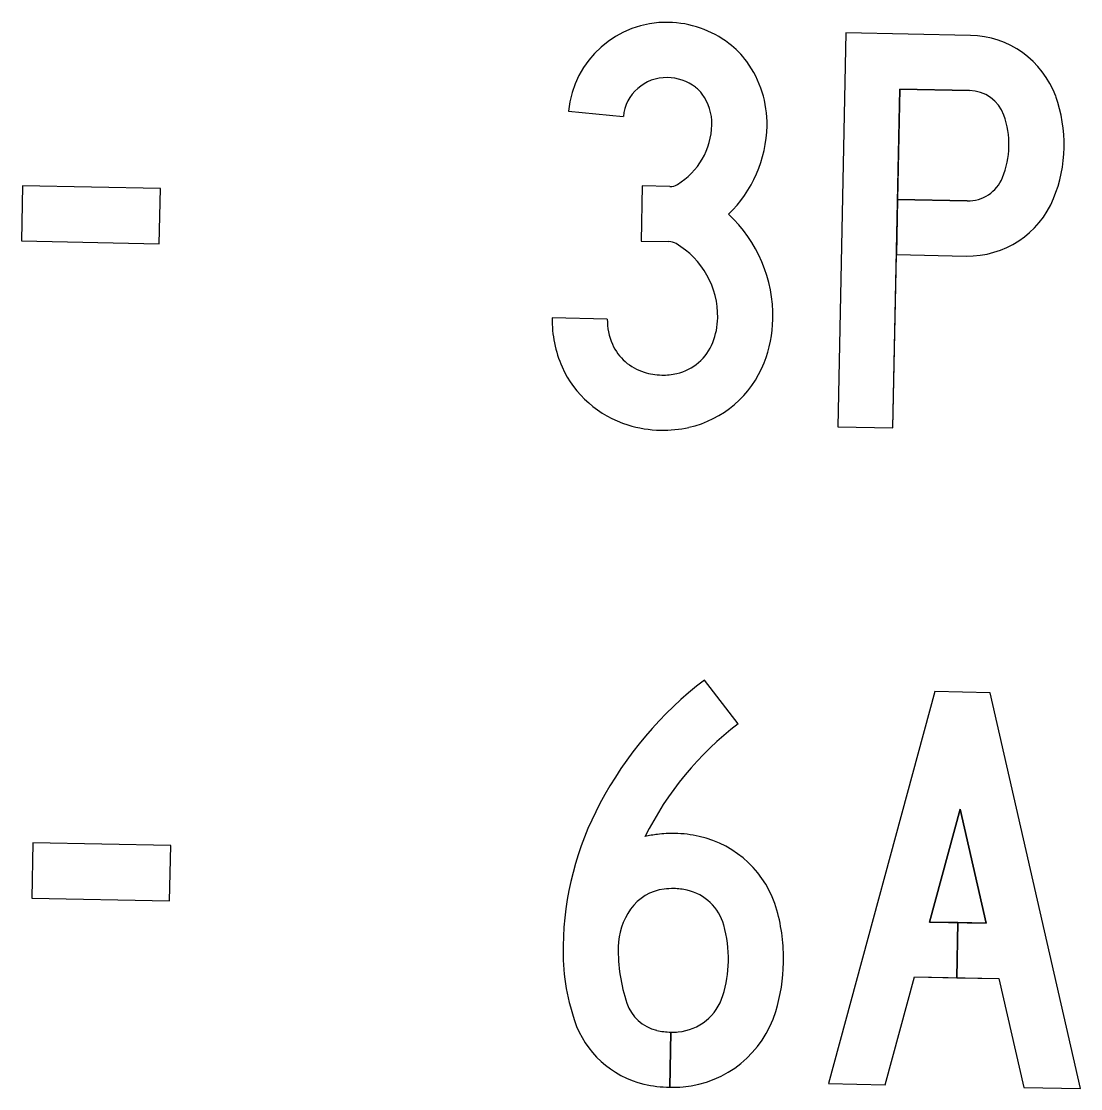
# Model space of a CAD drawing. Extents: x 331323 to 388339, y 121519 to 205315.
# Drawn here: x 368204.9 to 368416.5, y 133773.1 to 133986.4 of the extents above; entities that cross this region are included whole.
import ezdxf

# ---------------------------------------------------------------- set-up
doc = ezdxf.new("R2010")
doc.units = 0
doc.layers.add('P_MISC_TXT', color=7, linetype='Continuous')

msp = doc.modelspace()

# ---------------------------------------------------------------- linework, layer by layer
at = {"layer": 'P_MISC_TXT'}
msp.add_line((368394.52, 133983.56), (368369.59, 133984.06), dxfattribs=at)
for points in [[(368369.59, 133984.06), (368368.01, 133905.33), (368379.03, 133905.11), (368379.73, 133939.75), (368393.63, 133939.47)], [(368394.52, 133983.56), (368369.59, 133984.06), (368368.01, 133905.33), (368379.03, 133905.11), (368380.39, 133972.82), (368394.3, 133972.54)], [(368394.52, 133983.56), (368369.59, 133984.06), (368368.01, 133905.33), (368379.03, 133905.11), (368380.39, 133972.82), (368394.3, 133972.54)], [(368394.3, 133972.54), (368380.39, 133972.82), (368379.95, 133950.77), (368393.85, 133950.49)], [(368314.2, 133968.42), (368325.17, 133967.32)], [(368314.2, 133968.42), (368325.17, 133967.32)], [(368314.2, 133968.42), (368325.17, 133967.32)], [(368334.49, 133953.36), (368328.95, 133953.47), (368328.72, 133942.45), (368334.27, 133942.34)], [(368334.49, 133953.36), (368328.95, 133953.47), (368328.72, 133942.45), (368334.27, 133942.34)], [(368334.49, 133953.36), (368328.95, 133953.47), (368328.72, 133942.45), (368334.27, 133942.34)], [(368393.85, 133950.49), (368379.95, 133950.77), (368379.73, 133939.75), (368393.63, 133939.47)], [(368393.85, 133950.49), (368379.95, 133950.77), (368379.73, 133939.75), (368393.63, 133939.47)], [(368321.97, 133926.87), (368310.95, 133927.09)], [(368321.97, 133926.87), (368310.95, 133927.09)], [(368321.97, 133926.87), (368310.95, 133927.09)], [(368348.09, 133845.99), (368341.4, 133854.75)], [(368348.09, 133845.99), (368341.4, 133854.75)], [(368348.09, 133845.99), (368341.4, 133854.75)], [(368334.45, 133773.37), (368334.68, 133784.39)], [(368334.45, 133773.37), (368334.68, 133784.39)], [(368334.68, 133784.39), (368334.46, 133773.37)], [(368334.68, 133784.39), (368334.46, 133773.37)]]:
    msp.add_lwpolyline(points, dxfattribs=at)
for points in [[(368204.94, 133942.48), (368232.49, 133941.93), (368232.71, 133952.95), (368205.16, 133953.5)], [(368204.94, 133942.48), (368232.49, 133941.93), (368232.71, 133952.95), (368205.16, 133953.5)], [(368204.94, 133942.48), (368232.49, 133941.93), (368232.71, 133952.95), (368205.16, 133953.5)], [(368383.35, 133795.42), (368400.18, 133795.09), (368405.16, 133773.33), (368416.52, 133773.1), (368398.43, 133852.22), (368387.4, 133852.44), (368366.14, 133774.11), (368377.5, 133773.88)], [(368391.99, 133806.28), (368386.32, 133806.39), (368392.44, 133828.93), (368397.65, 133806.16), (368391.99, 133806.28), (368391.77, 133795.26), (368400.18, 133795.09), (368405.16, 133773.33), (368416.52, 133773.1), (368398.43, 133852.22), (368387.4, 133852.44), (368366.14, 133774.11), (368377.5, 133773.88), (368383.35, 133795.42), (368391.77, 133795.26)], [(368391.99, 133806.28), (368386.32, 133806.39), (368392.44, 133828.93), (368397.65, 133806.16), (368391.99, 133806.28), (368391.77, 133795.26), (368400.18, 133795.09), (368405.16, 133773.33), (368416.52, 133773.1), (368398.43, 133852.22), (368387.4, 133852.44), (368366.14, 133774.11), (368377.5, 133773.88), (368383.35, 133795.42), (368391.77, 133795.26)], [(368397.65, 133806.16), (368392.44, 133828.93), (368386.32, 133806.39)], [(368207.01, 133811.18), (368234.56, 133810.63), (368234.78, 133821.65), (368207.23, 133822.2)], [(368207.01, 133811.18), (368234.56, 133810.63), (368234.78, 133821.65), (368207.23, 133822.2)], [(368207.01, 133811.18), (368234.56, 133810.63), (368234.78, 133821.65), (368207.23, 133822.2)]]:
    msp.add_lwpolyline(points, close=True, dxfattribs=at)
for centre, major_axis, ratio, start_param, end_param in [((368333.8, 133966.46), (0.4, 19.69), 0.999996, 0, 1.491556), ((368333.8, 133966.46), (0.4, 19.69), 0.999996, 0, 1.491556), ((368333.8, 133966.46), (0.4, 19.69), 0.999996, 0, 1.491556), ((368333.78, 133965.49), (0.42, 20.66), 0.999996, 5.654759, 6.283185), ((368333.78, 133965.49), (0.42, 20.66), 0.999996, 5.654759, 6.283185), ((368333.78, 133965.49), (0.42, 20.66), 0.999996, 5.654759, 6.283185), ((368394.15, 133965.06), (0.37, 18.5), 0.999996, 5.080657, 6.283185), ((368394.15, 133965.06), (0.37, 18.5), 0.999996, 5.080657, 6.283185), ((368394.15, 133965.06), (0.37, 18.5), 0.999996, 5.080657, 6.283185), ((368335.65, 133967.96), (0.35, 17.56), 0.999996, 5.362754, 5.654759), ((368335.65, 133967.96), (0.35, 17.56), 0.999996, 5.362754, 5.654759), ((368335.65, 133967.96), (0.35, 17.56), 0.999996, 5.362754, 5.654759), ((368332.81, 133965.89), (0.42, 21.07), 0.999996, 4.712389, 5.362754), ((368332.81, 133965.89), (0.42, 21.07), 0.999996, 4.712389, 5.362754), ((368332.81, 133965.89), (0.42, 21.07), 0.999996, 4.712389, 5.362754), ((368333.8, 133966.46), (0.17, 8.66), 0.999996, 6.283185, 7.774742), ((368333.8, 133966.46), (0.17, 8.66), 0.999996, 6.283185, 7.774742), ((368333.8, 133966.46), (0.17, 8.66), 0.999996, 6.283185, 7.774742), ((368333.78, 133965.49), (0.19, 9.64), 0.999996, 5.654759, 6.283185), ((368333.78, 133965.49), (0.19, 9.64), 0.999996, 5.654759, 6.283185), ((368333.78, 133965.49), (0.19, 9.64), 0.999996, 5.654759, 6.283185), ((368335.65, 133967.96), (0.13, 6.53), 0.999996, 5.362754, 5.654759), ((368335.65, 133967.96), (0.13, 6.53), 0.999996, 5.362754, 5.654759), ((368335.65, 133967.96), (0.13, 6.53), 0.999996, 5.362754, 5.654759), ((368332.81, 133965.89), (0.2, 10.05), 0.999996, 4.712389, 5.362754), ((368332.81, 133965.89), (0.2, 10.05), 0.999996, 4.712389, 5.362754), ((368332.81, 133965.89), (0.2, 10.05), 0.999996, 4.712389, 5.362754), ((368394.15, 133965.06), (0.15, 7.48), 0.999996, 5.080657, 6.283185), ((368394.15, 133965.06), (0.15, 7.48), 0.999996, 5.080657, 6.283185), ((368394.15, 133965.06), (0.15, 7.48), 0.999996, 5.080657, 6.283185), ((368384.89, 133961.7), (0.57, 28.34), 0.999996, 4.344121, 5.080657), ((368384.89, 133961.7), (0.57, 28.34), 0.999996, 4.344121, 5.080657), ((368384.89, 133961.7), (0.57, 28.34), 0.999996, 4.344121, 5.080657), ((368384.89, 133961.7), (0.35, 17.32), 0.999996, 4.344121, 5.080657), ((368384.89, 133961.7), (0.35, 17.32), 0.999996, 4.344121, 5.080657), ((368384.89, 133961.7), (0.35, 17.32), 0.999996, 4.344121, 5.080657), ((368328.59, 133965.98), (0.29, 14.27), 0.999996, 3.705346, 4.712389), ((368328.59, 133965.98), (0.29, 14.27), 0.999996, 3.705346, 4.712389), ((368328.59, 133965.98), (0.29, 14.27), 0.999996, 3.705346, 4.712389), ((368328.59, 133965.98), (0.51, 25.29), 0.999996, 3.930788, 4.712389), ((368328.59, 133965.98), (0.51, 25.29), 0.999996, 3.930788, 4.712389), ((368328.59, 133965.98), (0.51, 25.29), 0.999996, 3.930788, 4.712389), ((368334.55, 133956.12), (0.06, 2.76), 0.999996, 3.141593, 3.705346), ((368334.55, 133956.12), (0.06, 2.76), 0.999996, 3.141593, 3.705346), ((368334.55, 133956.12), (0.06, 2.76), 0.999996, 3.141593, 3.705346), ((368394, 133957.97), (0.15, 7.48), 0.999996, 3.141593, 4.344121), ((368394, 133957.97), (0.15, 7.48), 0.999996, 3.141593, 4.344121), ((368394, 133957.97), (0.15, 7.48), 0.999996, 3.141593, 4.344121), ((368394, 133957.97), (0.37, 18.5), 0.999996, 3.141593, 4.344121), ((368394, 133957.97), (0.37, 18.5), 0.999996, 3.141593, 4.344121), ((368394, 133957.97), (0.37, 18.5), 0.999996, 3.141593, 4.344121), ((368327.24, 133927.43), (0.56, 27.82), 0.999996, 4.712389, 5.553999), ((368327.24, 133927.43), (0.56, 27.82), 0.999996, 4.712389, 5.553999), ((368327.24, 133927.43), (0.56, 27.82), 0.999996, 4.712389, 5.553999), ((368334.21, 133939.38), (0.06, 2.96), 0.999996, 5.775262, 6.283185), ((368334.21, 133939.38), (0.06, 2.96), 0.999996, 5.775262, 6.283185), ((368334.21, 133939.38), (0.06, 2.96), 0.999996, 5.775262, 6.283185), ((368327.24, 133927.43), (0.34, 16.79), 0.999996, 4.712389, 5.775262), ((368327.24, 133927.43), (0.34, 16.79), 0.999996, 4.712389, 5.775262), ((368327.24, 133927.43), (0.34, 16.79), 0.999996, 4.712389, 5.775262), ((368333.67, 133926.63), (0.46, 22.71), 0.999996, 1.570796, 2.013694), ((368333.67, 133926.63), (0.46, 22.71), 0.999996, 1.570796, 2.013694), ((368333.67, 133926.63), (0.46, 22.71), 0.999996, 1.570796, 2.013694), ((368333.67, 133926.63), (0.24, 11.69), 0.999996, 1.570796, 2.013694), ((368333.67, 133926.63), (0.24, 11.69), 0.999996, 1.570796, 2.013694), ((368333.67, 133926.63), (0.24, 11.69), 0.999996, 1.570796, 2.013694), ((368329.75, 133927.38), (0.29, 14.28), 0.999996, 4.358472, 4.712389), ((368329.75, 133927.38), (0.29, 14.28), 0.999996, 4.358472, 4.712389), ((368329.75, 133927.38), (0.29, 14.28), 0.999996, 4.358472, 4.712389), ((368329.75, 133927.38), (0.51, 25.3), 0.999996, 4.358472, 4.712389), ((368329.75, 133927.38), (0.51, 25.3), 0.999996, 4.358472, 4.712389), ((368329.75, 133927.38), (0.51, 25.3), 0.999996, 4.358472, 4.712389), ((368332.33, 133926.03), (0.21, 10.23), 0.999996, 2.013694, 2.862644), ((368332.33, 133926.03), (0.21, 10.23), 0.999996, 2.013694, 2.862644), ((368332.33, 133926.03), (0.21, 10.23), 0.999996, 2.013694, 2.862644), ((368333.64, 133925.85), (0.2, 10.1), 0.999996, 3.383304, 4.358472), ((368333.64, 133925.85), (0.2, 10.1), 0.999996, 3.383304, 4.358472), ((368333.64, 133925.85), (0.2, 10.1), 0.999996, 3.383304, 4.358472), ((368332.33, 133926.03), (0.43, 21.25), 0.999996, 2.013694, 2.862644), ((368332.33, 133926.03), (0.43, 21.25), 0.999996, 2.013694, 2.862644), ((368332.33, 133926.03), (0.43, 21.25), 0.999996, 2.013694, 2.862644), ((368333.64, 133925.85), (0.43, 21.12), 0.999996, 3.383304, 4.358472), ((368333.64, 133925.85), (0.43, 21.12), 0.999996, 3.383304, 4.358472), ((368333.64, 133925.85), (0.43, 21.12), 0.999996, 3.383304, 4.358472), ((368333.1, 133928.51), (0.26, 12.82), 0.999996, 2.862644, 3.141593), ((368333.1, 133928.51), (0.26, 12.82), 0.999996, 2.862644, 3.141593), ((368333.1, 133928.51), (0.26, 12.82), 0.999996, 2.862644, 3.141593), ((368333.09, 133928.28), (0.25, 12.6), 0.999996, 3.141593, 3.383304), ((368333.09, 133928.28), (0.25, 12.6), 0.999996, 3.141593, 3.383304), ((368333.09, 133928.28), (0.25, 12.6), 0.999996, 3.141593, 3.383304), ((368333.1, 133928.51), (0.48, 23.84), 0.999996, 2.862644, 3.141593), ((368333.1, 133928.51), (0.48, 23.84), 0.999996, 2.862644, 3.141593), ((368333.1, 133928.51), (0.48, 23.84), 0.999996, 2.862644, 3.141593), ((368333.09, 133928.28), (0.48, 23.62), 0.999996, 3.141593, 3.383304), ((368333.09, 133928.28), (0.48, 23.62), 0.999996, 3.141593, 3.383304), ((368333.09, 133928.28), (0.48, 23.62), 0.999996, 3.141593, 3.383304), ((368387.32, 133794.69), (1.52, 75.59), 0.999995, 0.672912, 1.103825), ((368387.32, 133794.69), (1.52, 75.59), 0.999995, 0.672912, 1.103825), ((368387.32, 133794.69), (1.52, 75.59), 0.999995, 0.672912, 1.103825), ((368387.32, 133794.69), (1.3, 64.56), 0.999995, 0.672912, 1.129373), ((368387.32, 133794.69), (1.3, 64.56), 0.999995, 0.672912, 1.129373), ((368387.32, 133794.69), (1.3, 64.56), 0.999995, 0.672912, 1.129373), ((368376.61, 133800.36), (1.28, 63.48), 0.999995, 1.103825, 1.570796), ((368376.61, 133800.36), (1.28, 63.48), 0.999995, 1.103825, 1.570796), ((368376.61, 133800.36), (1.28, 63.48), 0.999995, 1.103825, 1.570796), ((368334.5, 133803.41), (0.42, 20.65), 0.999995, 0.141499, 0.265027), ((368334.5, 133803.41), (0.42, 20.65), 0.999995, 0.141499, 0.265027), ((368334.5, 133803.41), (0.42, 20.65), 0.999995, 0.141499, 0.265027), ((368334.98, 133799.51), (0.49, 24.58), 0.999995, 6.283185, 6.424685), ((368334.98, 133799.51), (0.49, 24.58), 0.999995, 6.283185, 6.424685), ((368334.98, 133799.51), (0.49, 24.58), 0.999995, 6.283185, 6.424685), ((368334.98, 133799.51), (0.49, 24.58), 0.999995, 6.08431, 6.283185), ((368334.98, 133799.51), (0.49, 24.58), 0.999995, 6.08431, 6.283185), ((368334.98, 133799.51), (0.49, 24.58), 0.999995, 6.08431, 6.283185), ((368335.8, 133803.18), (0.42, 20.81), 0.999995, 5.002719, 6.08431), ((368335.8, 133803.18), (0.42, 20.81), 0.999995, 5.002719, 6.08431), ((368335.8, 133803.18), (0.42, 20.81), 0.999995, 5.002719, 6.08431), ((368334.5, 133803.41), (0.19, 9.63), 0.999995, 0.141499, 0.97817), ((368334.5, 133803.41), (0.19, 9.63), 0.999995, 0.141499, 0.97817), ((368334.5, 133803.41), (0.19, 9.63), 0.999995, 0.141499, 0.97817), ((368334.98, 133799.51), (0.27, 13.56), 0.999995, 6.283185, 6.424685), ((368334.98, 133799.51), (0.27, 13.56), 0.999995, 6.283185, 6.424685), ((368334.98, 133799.51), (0.27, 13.56), 0.999995, 6.283185, 6.424685), ((368334.98, 133799.51), (0.27, 13.56), 0.999995, 6.08431, 6.283185), ((368334.98, 133799.51), (0.27, 13.56), 0.999995, 6.08431, 6.283185), ((368334.98, 133799.51), (0.27, 13.56), 0.999995, 6.08431, 6.283185), ((368335.8, 133803.18), (0.2, 9.79), 0.999995, 5.002719, 6.08431), ((368335.8, 133803.18), (0.2, 9.79), 0.999995, 5.002719, 6.08431), ((368335.8, 133803.18), (0.2, 9.79), 0.999995, 5.002719, 6.08431), ((368337.73, 133801.14), (0.27, 13.57), 0.999995, 0.97817, 1.570796), ((368337.73, 133801.14), (0.27, 13.57), 0.999995, 0.97817, 1.570796), ((368337.73, 133801.14), (0.27, 13.57), 0.999995, 0.97817, 1.570796), ((368320.83, 133799.04), (0.73, 36.35), 0.999995, 4.712389, 5.002719), ((368320.83, 133799.04), (0.73, 36.35), 0.999995, 4.712389, 5.002719), ((368320.83, 133799.04), (0.73, 36.35), 0.999995, 4.712389, 5.002719), ((368320.83, 133799.04), (0.51, 25.33), 0.999995, 4.712389, 5.002719), ((368320.83, 133799.04), (0.51, 25.33), 0.999995, 4.712389, 5.002719), ((368320.83, 133799.04), (0.51, 25.33), 0.999995, 4.712389, 5.002719), ((368357.35, 133800.75), (0.89, 44.21), 0.999995, 1.570796, 1.91455), ((368357.35, 133800.75), (0.89, 44.21), 0.999995, 1.570796, 1.91455), ((368357.35, 133800.75), (0.89, 44.21), 0.999995, 1.570796, 1.91455), ((368357.35, 133800.75), (0.67, 33.19), 0.999995, 1.570796, 1.91455), ((368357.35, 133800.75), (0.67, 33.19), 0.999995, 1.570796, 1.91455), ((368357.35, 133800.75), (0.67, 33.19), 0.999995, 1.570796, 1.91455), ((368320.83, 133799.04), (0.51, 25.33), 0.999995, 4.43884, 4.712389), ((368320.83, 133799.04), (0.51, 25.33), 0.999995, 4.43884, 4.712389), ((368320.83, 133799.04), (0.51, 25.33), 0.999995, 4.43884, 4.712389), ((368320.83, 133799.04), (0.73, 36.35), 0.999995, 4.43884, 4.712389), ((368320.83, 133799.04), (0.73, 36.35), 0.999995, 4.43884, 4.712389), ((368320.83, 133799.04), (0.73, 36.35), 0.999995, 4.43884, 4.712389), ((368335.24, 133794.68), (0.21, 10.27), 0.999995, 3.24973, 4.43884), ((368335.24, 133794.68), (0.21, 10.27), 0.999995, 3.24973, 4.43884), ((368335.24, 133794.68), (0.21, 10.27), 0.999995, 3.24973, 4.43884), ((368333.74, 133792.83), (0.17, 8.29), 0.999995, 1.91455, 2.930089), ((368333.74, 133792.83), (0.17, 8.29), 0.999995, 1.91455, 2.930089), ((368333.74, 133792.83), (0.17, 8.29), 0.999995, 1.91455, 2.930089), ((368335.24, 133794.68), (0.43, 21.29), 0.999995, 3.24973, 4.43884), ((368335.24, 133794.68), (0.43, 21.29), 0.999995, 3.24973, 4.43884), ((368335.24, 133794.68), (0.43, 21.29), 0.999995, 3.24973, 4.43884), ((368333.74, 133792.83), (0.39, 19.32), 0.999995, 1.91455, 2.930089), ((368333.74, 133792.83), (0.39, 19.32), 0.999995, 1.91455, 2.930089), ((368333.74, 133792.83), (0.39, 19.32), 0.999995, 1.91455, 2.930089), ((368334.95, 133797.95), (0.27, 13.56), 0.999995, 2.930089, 3.141593), ((368334.95, 133797.95), (0.27, 13.56), 0.999995, 2.930089, 3.141593), ((368334.95, 133797.95), (0.27, 13.56), 0.999995, 2.930089, 3.141593), ((368334.95, 133797.95), (0.27, 13.56), 0.999995, 3.141593, 3.24973), ((368334.95, 133797.95), (0.27, 13.56), 0.999995, 3.141738, 3.24973), ((368334.95, 133797.95), (0.27, 13.56), 0.999995, 3.141738, 3.24973), ((368334.95, 133797.95), (0.49, 24.58), 0.999995, 2.930089, 3.141593), ((368334.95, 133797.95), (0.49, 24.58), 0.999995, 2.930089, 3.141593), ((368334.95, 133797.95), (0.49, 24.58), 0.999995, 2.930089, 3.141593), ((368334.95, 133797.95), (0.49, 24.58), 0.999995, 3.141593, 3.24973), ((368334.95, 133797.95), (0.49, 24.58), 0.999995, 3.141673, 3.24973), ((368334.95, 133797.95), (0.49, 24.58), 0.999995, 3.141673, 3.24973)]:
    msp.add_ellipse(centre, major_axis=major_axis, ratio=ratio, start_param=start_param, end_param=end_param, dxfattribs=at)

doc.saveas('drawing.dxf')
